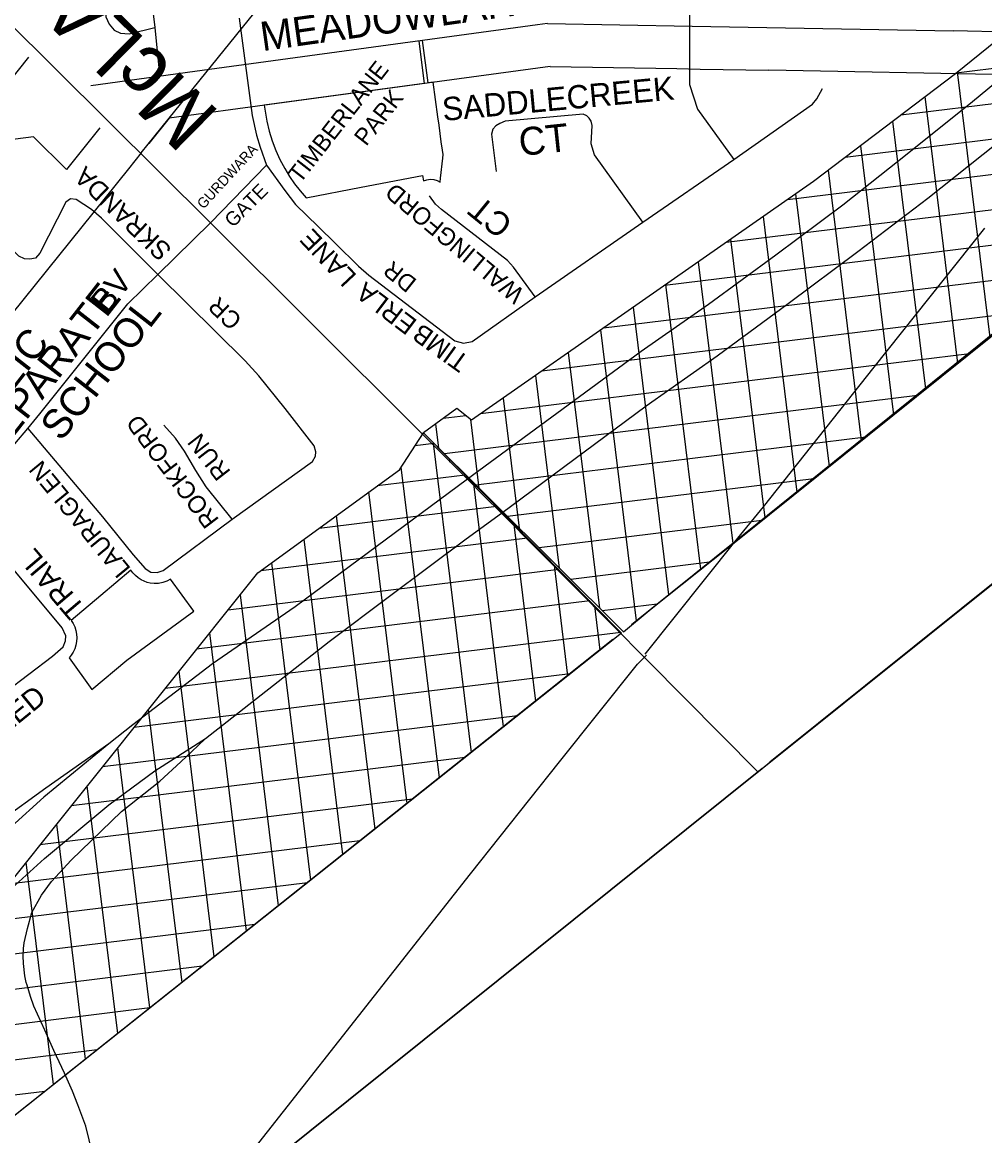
# Model space of a CAD drawing. Extents: x 586326 to 623965, y 4819854 to 4857850.
# Drawn here: x 602096 to 602920, y 4832762 to 4833716 of the extents above; entities that cross this region are included whole.
import ezdxf

# ---------------------------------------------------------------- set-up
doc = ezdxf.new("R2010")
doc.units = 0
for name, color, linetype in [('407 Parkway Belt', 7, 'Continuous'), ('Hydro ROW', 7, 'Continuous'), ('Lots_Concessions', 7, 'Continuous'), ('Major Rds and Hwys', 7, 'Continuous'), ('Major Rds Lbls', 7, 'Continuous'), ('Minor Rd Lbls', 7, 'Continuous'), ('Minor Rds', 7, 'Continuous'), ('Municipal Bdry', 7, 'Continuous'), ('Park Lbls', 7, 'Continuous'), ('Park Outlines', 7, 'Continuous'), ('Private Rds', 7, 'Continuous'), ('Proposed Secondary Rds', 7, 'Continuous'), ('School Syms_Lbls', 7, 'Continuous'), ('Secondary Rds Lbls', 7, 'Continuous')]:
    doc.layers.add(name, color=color, linetype=linetype)

msp = doc.modelspace()

# ---------------------------------------------------------------- linework, layer by layer
at = {"layer": '407 Parkway Belt'}
for p, q in [((603262.89, 4833717.38), (602895.5, 4833672.27)), ((603218.4, 4833681.69), (602848.13, 4833636.23)), ((602924.7, 4833446.01), (602896.79, 4833673.31)), ((602897.19, 4833423.93), (602869.16, 4833652.22)), ((603173.93, 4833646.01), (602800.72, 4833600.18)), ((602869.67, 4833401.85), (602841.51, 4833631.2)), ((603129.46, 4833610.32), (602751.13, 4833563.87)), ((602842.16, 4833379.77), (602813.87, 4833610.18)), ((602814.64, 4833357.69), (602786.22, 4833589.16)), ((603084.99, 4833574.64), (602698.6, 4833527.19)), ((602787.13, 4833335.61), (602758.47, 4833569)), ((602759.61, 4833313.53), (602730.63, 4833549.56)), ((603040.52, 4833538.95), (602646.06, 4833490.52)), ((602732.1, 4833291.45), (602702.79, 4833530.13)), ((602704.58, 4833269.42), (602674.96, 4833510.69)), ((602996.05, 4833503.27), (602593.53, 4833453.84)), ((602677.05, 4833247.48), (602647.12, 4833491.26)), ((602649.52, 4833225.54), (602619.28, 4833471.82)), ((602951.58, 4833467.58), (602540.99, 4833417.17)), ((602622.03, 4833203.22), (602591.44, 4833452.39)), ((602907.11, 4833431.9), (602488.46, 4833380.49)), ((602590.48, 4833214.06), (602563.6, 4833432.95)), ((602556.05, 4833248.31), (602535.76, 4833413.51)), ((602862.64, 4833396.21), (602457.38, 4833346.45)), ((602521.62, 4833282.56), (602507.92, 4833394.08)), ((602475.84, 4833378.94), (602456.32, 4833376.55)), ((602487.19, 4833316.8), (602479.96, 4833375.63)), ((602452.76, 4833351.05), (602450.17, 4833372.09)), ((602448.58, 4833355.06), (602432.14, 4833353.04)), ((602480.62, 4833090.69), (602448.1, 4833355.54)), ((602818.17, 4833360.52), (602484.43, 4833319.55)), ((602462.02, 4833339.2), (602461.78, 4833341.19)), ((602475.25, 4833328.11), (602399.95, 4833318.86)), ((602453.09, 4833068.81), (602420.41, 4833334.92)), ((602508.16, 4833112.57), (602482.61, 4833320.67)), ((602773.7, 4833324.84), (602511.48, 4833292.64)), ((602425.55, 4833046.93), (602392.8, 4833313.65)), ((602501.92, 4833301.16), (602350.05, 4833282.51)), ((602398.01, 4833025.05), (602365.05, 4833293.44)), ((602729.23, 4833289.15), (602538.52, 4833265.74)), ((602535.7, 4833134.46), (602517.12, 4833285.81)), ((602528.59, 4833274.21), (602300.15, 4833246.16)), ((602370.47, 4833003.17), (602337.31, 4833273.23)), ((602342.93, 4832981.28), (602309.57, 4833253.02)), ((602563.24, 4833156.34), (602551.62, 4833250.94)), ((602684.53, 4833253.44), (602565.57, 4833238.83)), ((602555.27, 4833247.26), (602272.13, 4833212.49)), ((602315.39, 4832959.4), (602282.7, 4833225.69)), ((602581.94, 4833220.31), (602245.29, 4833178.97)), ((602590.78, 4833178.22), (602586.13, 4833216.07)), ((602639.7, 4833217.71), (602592.62, 4833211.93)), ((602608.61, 4833193.36), (602218.45, 4833145.45)), ((602287.85, 4832937.52), (602256.49, 4833192.96)), ((602565.06, 4833157.79), (602191.61, 4833111.93)), ((602260.32, 4832915.64), (602230.28, 4833160.23)), ((602232.78, 4832893.76), (602204.08, 4833127.5)), ((602520.07, 4833122.04), (602164.77, 4833078.41)), ((602205.24, 4832871.88), (602177.87, 4833094.77)), ((602475.08, 4833086.29), (602137.93, 4833044.89)), ((602177.7, 4832849.99), (602151.66, 4833062.04)), ((602430.09, 4833050.54), (602111.09, 4833011.37)), ((602150.16, 4832828.11), (602125.46, 4833029.31)), ((602385.09, 4833014.79), (602084.25, 4832977.85)), ((602122.62, 4832806.23), (602099.25, 4832996.58)), ((602340.1, 4832979.04), (601724.39, 4832903.44)), ((602295.11, 4832943.29), (601734.37, 4832874.44)), ((602250.12, 4832907.54), (601744.34, 4832845.44)), ((602205.13, 4832871.79), (601754.31, 4832816.44)), ((602160.14, 4832836.04), (601764.29, 4832787.43)), ((602115.14, 4832800.29), (601774.26, 4832758.43))]:
    msp.add_line(p, q, dxfattribs=at)
for points in [[(603226.71, 4834426.86), (603314.19, 4834291.44), (603325.67, 4834215.26), (603294.02, 4834091.14), (603294.02, 4834091.14), (603294.02, 4834091.14), (603193.66, 4833980.78), (603093, 4833868.88), (602972.47, 4833734.17), (602894.94, 4833671.82), (602773.42, 4833579.43), (602480.67, 4833375.06), (602468.15, 4833385.12), (602439.43, 4833364.3), (602610.77, 4833193.88), (602634.58, 4833213.63), (602714.19, 4833277.08), (603243.68, 4833701.98), (603576.89, 4833969.13), (603603.73, 4833994.23), (603608.28, 4833989.64), (603703.84, 4833999.51), (603241.19, 4834445.28)], [(600694.19, 4831203.08), (600936.17, 4831505), (601135.11, 4831852), (601412.82, 4832235.53), (601506.24, 4832352.58), (601742.11, 4832649.11), (601791.64, 4832707.89), (601695.07, 4832988.71), (602068.79, 4832958.54), (602297.6, 4833244.3), (602419, 4833332.74), (602439.43, 4833364.3), (602609.15, 4833192.82), (602008.73, 4832715.74), (601630.67, 4832227.83), (600778.46, 4831121.84)]]:
    msp.add_lwpolyline(points, close=True, dxfattribs=at)
at = {"layer": 'Hydro ROW'}
for p, q in [((602537.08, 4833713.55), (602243.81, 4833673.71)), ((602545.81, 4833714.74), (602537.08, 4833713.55)), ((602545.81, 4833714.74), (602669.5, 4833712.51)), ((602669.5, 4833712.51), (602893.48, 4833708.41)), ((603243.68, 4833701.98), (602893.48, 4833708.41)), ((602101.39, 4833686.01), (602073.29, 4833650.88)), ((602243.81, 4833673.71), (602154.58, 4833661.48)), ((602547.94, 4833678.13), (602280.42, 4833641.78)), ((602547.94, 4833678.13), (602656.38, 4833676.2)), ((602656.38, 4833676.2), (602676.37, 4833675.83)), ((602676.37, 4833675.83), (602735.29, 4833674.75)), ((603196.12, 4833666.26), (602735.29, 4833674.75)), ((603196, 4833666.24), (602706.02, 4833270.91)), ((603458.55, 4833661.5), (602736.12, 4833082.28)), ((602280.42, 4833641.78), (602221.78, 4833633.81)), ((602221.78, 4833633.81), (602204.29, 4833612.16)), ((602162.26, 4833625.61), (602133.7, 4833589.89)), ((602105.53, 4833617.85), (601998.93, 4833603.34)), ((602133.7, 4833589.89), (602105.53, 4833617.85)), ((602706.03, 4833270.92), (602617.49, 4833199.93)), ((602601.71, 4833187.26), (602008.73, 4832715.74)), ((602729.45, 4833076.84), (602188.27, 4832642.99))]:
    msp.add_line(p, q, dxfattribs=at)
at = {"layer": 'Lots_Concessions'}
for p, q in [((602221.78, 4833633.81), (602550.06, 4834041.98)), ((602197.83, 4833604.17), (602221.78, 4833633.81)), ((602187.09, 4833590.48), (602197.95, 4833603.99)), ((602087.2, 4833466.26), (602187.09, 4833590.48)), ((602825.35, 4833420.4), (602920.1, 4833539.56)), ((602730.53, 4833301.04), (602825.35, 4833420.4)), ((602706.03, 4833270.92), (602730.53, 4833301.04)), ((602629.35, 4833174.78), (602706.03, 4833270.92)), ((602622.85, 4833166.17), (602630.53, 4833173.94)), ((602556.07, 4833082.63), (602622.85, 4833166.17)), ((602479.84, 4832986.77), (602556.07, 4833082.63)), ((602414.36, 4832903.73), (602479.84, 4832986.77)), ((602289.13, 4832744.26), (602414.36, 4832903.73))]:
    msp.add_line(p, q, dxfattribs=at)
at = {"layer": 'Major Rds and Hwys'}
for points in [[(602257, 4833544.22), (601905.23, 4833893.85)], [(602506.24, 4833295.37), (602630.09, 4833387.29), (602690.93, 4833430.25), (602751.88, 4833474.96), (602811.38, 4833519.44), (602871.37, 4833565.37), (602929.79, 4833611.73), (602988.01, 4833659.44), (603016.53, 4833683.36), (603045.05, 4833707.27), (603101.14, 4833756.33), (603152.18, 4833800.72), (603195.62, 4833843.43)], [(603111.87, 4833825.08), (603111.06, 4833824.24), (603069.57, 4833785.75), (603017.04, 4833738.83), (602963.85, 4833692.67), (602909.74, 4833647.78), (602853.8, 4833602.97), (602798.62, 4833559.15), (602741.13, 4833516.43), (602683.47, 4833474.31), (602625.84, 4833433.84), (602477.16, 4833324.75)], [(602477.16, 4833324.75), (602432.92, 4833368.83), (602257, 4833544.22)], [(602477.16, 4833324.75), (602329.72, 4833215.34), (602258.71, 4833166.44), (602190.77, 4833114.27), (602169.96, 4833097.91)], [(602506.24, 4833295.37), (602491.28, 4833310.48), (602477.16, 4833324.75)], [(602252.9, 4833102.68), (602358.63, 4833185.62), (602410.55, 4833224.39), (602476.05, 4833273.59), (602506.24, 4833295.37)], [(602725.82, 4833073.92), (602506.24, 4833295.37)], [(602169.96, 4833097.91), (602116.23, 4833059.93), (602077.63, 4833032.02), (602033.45, 4833000.86), (602003.68, 4832981.33), (601972.05, 4832968.77), (601940.43, 4832960.86), (601906.48, 4832957.14), (601853.46, 4832955.75), (601832.06, 4832954.35), (601803.69, 4832949.24), (601786.01, 4832943.34), (601769.74, 4832933.42), (601759.51, 4832922.73), (601749.74, 4832910.17), (601741.37, 4832893.43), (601738.06, 4832879.84), (601733.26, 4832850.79), (601730.21, 4832809.22)], [(602169.96, 4833097.91), (602114.49, 4833052.46), (602058.73, 4833002.09), (601987.37, 4832935.56), (601898.02, 4832838.37), (601858.69, 4832793.84)], [(601903.49, 4832785.09), (601990.23, 4832877.19), (602035.86, 4832923.28), (602077.24, 4832965.48), (602114.87, 4832999.79), (602169.97, 4833045.7), (602209.49, 4833074.87), (602252.9, 4833102.68)], [(602143.44, 4832788.78), (602138.89, 4832800.49), (602132.15, 4832816.01), (602123.01, 4832835.38), (602115.21, 4832852.79), (602105.94, 4832873.48), (602103, 4832881.68), (602100.27, 4832891.2), (602099.36, 4832893.71), (602098.22, 4832899.28), (602097, 4832909.91), (602096.84, 4832916.52), (602097.14, 4832922.68), (602097.68, 4832927.67), (602100.43, 4832939.99), (602104.12, 4832953.69), (602112.55, 4832968.44), (602121.12, 4832980.14), (602137.83, 4832998.47), (602181.04, 4833040.09), (602213.72, 4833065.92), (602231.74, 4833082.68), (602246.28, 4833096.25), (602252.9, 4833102.68)], [(602230.46, 4832638.24), (602201.4, 4832674.92), (602193.1, 4832684.34), (602181.15, 4832696.61), (602172.18, 4832707.05), (602165.54, 4832718.6), (602160.63, 4832731.74), (602155.99, 4832747.11), (602150.36, 4832770.6), (602143.44, 4832788.78)]]:
    msp.add_lwpolyline(points, dxfattribs=at)
at = {"layer": 'Minor Rds'}
for points in [[(602667.31, 4833755.31), (602667.23, 4833662.5), (602674.23, 4833641.4), (602705.12, 4833598.4)], [(602705.12, 4833598.4), (602772.65, 4833645.64), (602776.45, 4833650.27), (602781.19, 4833659.11)], [(602627.19, 4833544.75), (602586.08, 4833602.4), (602583.15, 4833611.74), (602583.88, 4833627.48), (602583.1, 4833631.15), (602581.31, 4833633.84), (602579.37, 4833635.79), (602576.3, 4833637.11), (602509.42, 4833631.06), (602504.83, 4833629.3), (602501.5, 4833627.09), (602498.75, 4833624.25), (602497.85, 4833619.94), (602501.87, 4833588.09)], [(602212.16, 4833499.91), (602163.85, 4833548.22), (602155.37, 4833555.61), (602142.17, 4833564.07), (602137.35, 4833564.66), (602133.26, 4833561.79), (602110.87, 4833518.26), (602107.25, 4833513.96), (602102.39, 4833512.91), (602097.93, 4833513.26), (602093.03, 4833515.54), (602088.05, 4833520.54), (602082.93, 4833524.54), (602080.81, 4833525.89), (602072.31, 4833528.74), (602061.63, 4833530.87), (602056.29, 4833531.94), (602051.75, 4833535.68), (602050.15, 4833538.08), (602048.82, 4833542.35), (602044.81, 4833581.32), (602046.78, 4833598.47)], [(602305.09, 4833593.42), (602320.68, 4833571.7), (602329.82, 4833559.91), (602349.32, 4833541), (602364.04, 4833526.32), (602383.87, 4833506.91), (602392.64, 4833499.33), (602466.24, 4833442.98), (602473.81, 4833441.09), (602481.11, 4833442.44), (602535.22, 4833480.69)], [(602627.19, 4833544.75), (602705.12, 4833598.4)], [(602535.22, 4833480.69), (602516.7, 4833506.18), (602511.34, 4833511.84), (602454.86, 4833555.47), (602449.9, 4833560.09), (602444.75, 4833567.29)], [(602535.22, 4833480.69), (602627.19, 4833544.75)], [(602275.66, 4833290.45), (602344.54, 4833339.66), (602346.93, 4833344.4), (602347.35, 4833348.14), (602345.85, 4833353.17), (602321, 4833385.02), (602298.45, 4833413.18), (602286.79, 4833425.99), (602212.16, 4833499.91)], [(602100.78, 4833368.03), (602164.79, 4833292.28), (602190.82, 4833259.81), (602201.3, 4833248.06), (602206.11, 4833244.97), (602211.35, 4833244.57), (602216.47, 4833246.39), (602275.66, 4833290.45)], [(602275.66, 4833290.45), (602253.44, 4833318.04), (602244.61, 4833331.92), (602234.74, 4833348.52), (602227.07, 4833359.82), (602217.05, 4833370.86)], [(601962.02, 4833045.39), (601975.99, 4833056.31), (602057.15, 4833122.87), (602081.33, 4833142.37), (602121.95, 4833172.96), (602131.02, 4833180.97), (602132.96, 4833186.2), (602133.16, 4833190.58), (602130.22, 4833197.25), (602080.5, 4833257.08)]]:
    msp.add_lwpolyline(points, dxfattribs=at)
at = {"layer": 'Municipal Bdry'}
for p, q in [((602729.45, 4833076.84), (603458.55, 4833661.5)), ((602729.45, 4833076.84), (602736.12, 4833082.28)), ((602233.94, 4832679.6), (602729.45, 4833076.84))]:
    msp.add_line(p, q, dxfattribs=at)
at = {"layer": 'Park Outlines'}
for points in [[(602447.85, 4833664.53), (602443.48, 4833663.93), (602438.56, 4833700.17), (602435.59, 4833699.77), (602440.2, 4833663.49), (602303.2, 4833644.87), (602303.91, 4833639.69), (602305.36, 4833631.1), (602307.36, 4833622.62), (602309.91, 4833614.29), (602312.98, 4833606.14), (602316.58, 4833598.21), (602320.68, 4833590.52), (602324.75, 4833583.9), (602329.2, 4833577.53), (602334, 4833571.43), (602339.15, 4833565.61), (602386.28, 4833574.62), (602438.72, 4833584.64), (602439.59, 4833580.08), (602442.41, 4833581.01), (602445.35, 4833581.37), (602448.31, 4833581.15), (602451.16, 4833580.35), (602453.8, 4833579), (602454.17, 4833582.48), (602455.95, 4833599.4), (602456.28, 4833602.53), (602455.75, 4833606.43), (602454.79, 4833613.53), (602453.82, 4833620.62), (602452.86, 4833627.72), (602451.89, 4833634.81)], [(602205.43, 4833235.63), (602202.8, 4833236.27), (602200.26, 4833237.2), (602197.83, 4833238.39), (602195.2, 4833240.09), (602192.81, 4833242.1), (602190.69, 4833244.39), (602188.91, 4833246.57), (602163.34, 4833225.06), (602137.7, 4833203.62), (602139.44, 4833200.96), (602140.84, 4833198.1), (602141.85, 4833195.09), (602142.48, 4833191.97), (602142.7, 4833188.75), (602142.51, 4833185.53), (602141.91, 4833182.36), (602140.94, 4833179.4), (602139.62, 4833176.59), (602137.95, 4833173.96), (602135.98, 4833171.56), (602155.66, 4833144.55), (602185.4, 4833169.74), (602242.83, 4833211.54), (602222.91, 4833238.86), (602219.68, 4833237.2), (602216.24, 4833236.03), (602212.67, 4833235.37), (602209.04, 4833235.24)]]:
    msp.add_lwpolyline(points, close=True, dxfattribs=at)
at = {"layer": 'Private Rds'}
for points in [[(602203.47, 4833759.96), (602173.95, 4833734.37), (602169.62, 4833730.03), (602167.39, 4833725.76), (602167.53, 4833720.52), (602170.43, 4833714.25), (602174.68, 4833709.14), (602180.14, 4833706.43), (602187.44, 4833706.08), (602209.57, 4833711.3)], [(602203.47, 4833759.96), (602209.57, 4833711.3)], [(602209.57, 4833711.3), (602213.21, 4833674.1)]]:
    msp.add_lwpolyline(points, dxfattribs=at)
at = {"layer": 'Proposed Secondary Rds'}
for points in [[(602281.77, 4833719.42), (602292.7, 4833636.15), (602296.42, 4833619.29), (602299.61, 4833608.97), (602305.09, 4833593.42)], [(602257, 4833544.22), (602305.09, 4833593.42)], [(602212.16, 4833499.91), (602257, 4833544.22)], [(602100.78, 4833368.03), (602111.01, 4833380.61), (602186.27, 4833474.83), (602212.16, 4833499.91)], [(602041.73, 4833318.32), (602052.94, 4833324.55), (602064.7, 4833332.71), (602076.13, 4833342.05), (602089.45, 4833354.92), (602100.78, 4833368.03)]]:
    msp.add_lwpolyline(points, dxfattribs=at)

# ---------------------------------------------------------------- texts
at = {"layer": 'Major Rds Lbls'}
msp.add_text('McLAUGHLIN RD', height=49.998, rotation=135.39929, dxfattribs=at).set_placement((602266.25, 4833637.83))
at = {"layer": 'Minor Rd Lbls'}
for s, height, rotation, p in [('MEADOWLARK', 25.002, 8.02071, (602301.59, 4833691.07)), ('SADDLECREEK', 19.998, 5.30942, (602456.47, 4833631.31)), ('CT', 23.899, 6.00257, (602522.39, 4833601.29)), ('SKRANDA ', 16, 136.18826, (602224.94, 4833521.72)), ('WALLINGFORD', 14.9222, 139.98578, (602526.93, 4833485.2)), ('CT', 20.395, 140.75882, (602517.25, 4833545.26)), ('LANE', 16.198, 133.22541, (602383.12, 4833498.95)), ('DR', 14.579, 141.25809, (602434.71, 4833494.81)), ('ERLA', 16.198, 142.77268, (602435.06, 4833460.02)), ('CR', 15, 136.56302, (602285.11, 4833461.92)), ('TIMB', 16.198, 144.20502, (602479.78, 4833428.43)), ('ROCKFORD', 15, 127.0771, (602265.02, 4833289.83)), ('RUN', 15, 127.79222, (602274.99, 4833330.94)), ('LAURAGLEN', 15, 129.41422, (602189.48, 4833248.05)), ('TRAIL', 18, 130.31754, (602150.5, 4833214.71)), ('TUMBLEWEED', 18, 39.13661, (601986.24, 4833028.23))]:
    msp.add_text(s, height=height, rotation=rotation, dxfattribs=at).set_placement(p)
at = {"layer": 'Park Lbls'}
for s, p in [('TIMBERLANE', (602333.87, 4833577.13)), ('PARK', (602390.45, 4833609.09))]:
    msp.add_text(s, height=14.574, rotation=52.00002, dxfattribs=at).set_placement(p)
at = {"layer": 'School Syms_Lbls'}
for s, p in [('SEPARATE', (602071.74, 4833339.13)), ('SCHOOL', (602129.35, 4833356.08)), ('CATHOLIC', (602016.12, 4833308.21))]:
    msp.add_text(s, height=25, rotation=52.00002, dxfattribs=at).set_placement(p)
at = {"layer": 'Secondary Rds Lbls'}
for s, height, rotation, p in [('GURDWARA', 8.748, 47.39783, (602251.17, 4833555.4)), ('GATE', 12, 45.00002, (602276.41, 4833539.47)), ('BV', 19.998, 51.32312, (602168.78, 4833465.77))]:
    msp.add_text(s, height=height, rotation=rotation, dxfattribs=at).set_placement(p)

doc.saveas('drawing.dxf')
